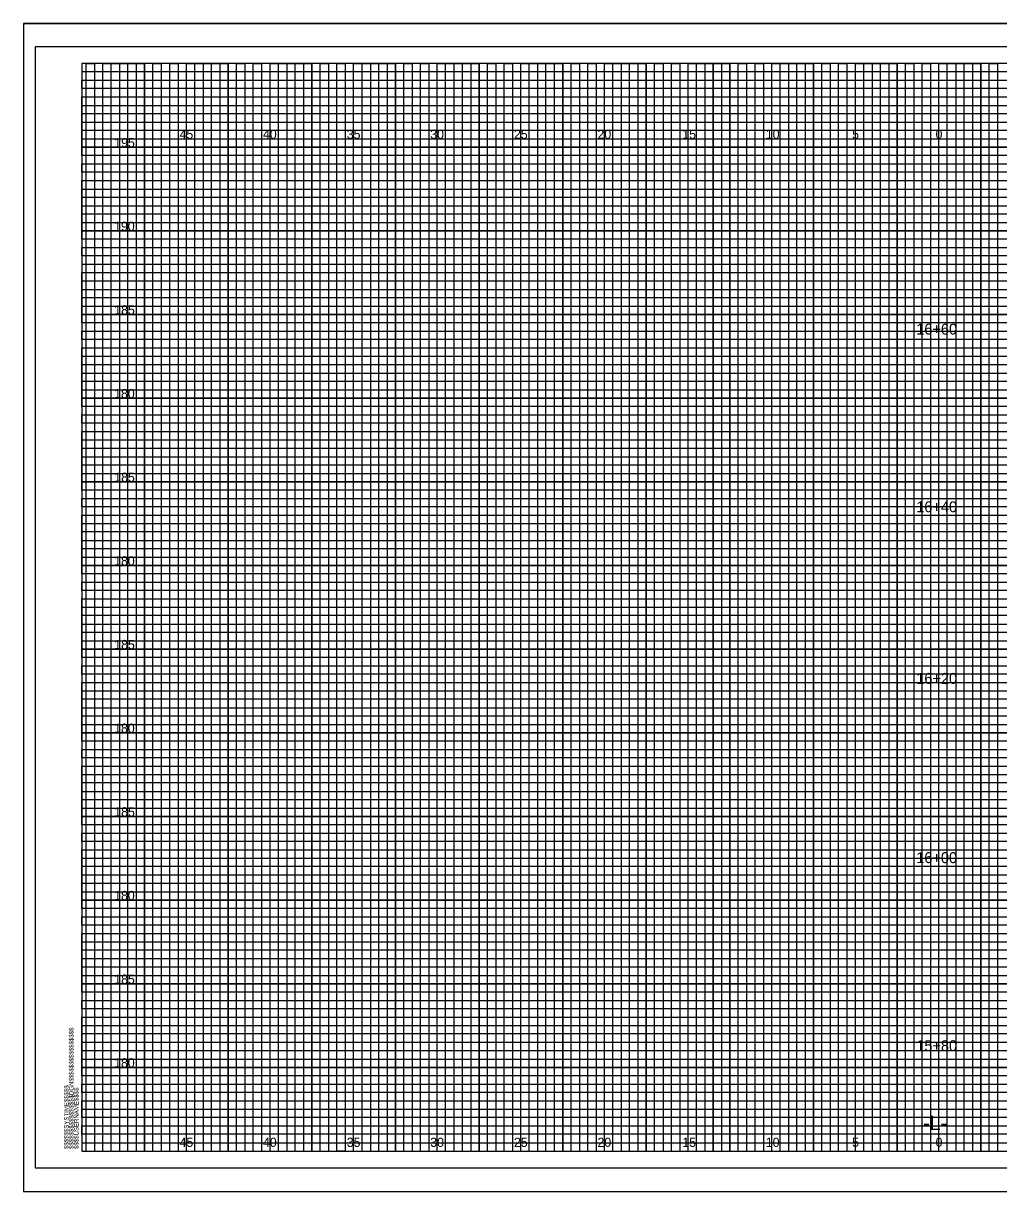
# Model space of a CAD drawing. Extents: x -4 to 103, y -2 to 6583.
# Drawn here: x -3.5 to 54.8, y 564.2 to 634 of the extents above; entities that cross this region are included whole.
import ezdxf

# ---------------------------------------------------------------- set-up
doc = ezdxf.new("R2010")
doc.units = 0
for name, color, linetype in [('Prop XS Alignment Label', 7, 'Continuous'), ('Prop XS Elevation Labels', 7, 'Continuous'), ('Prop XS Offset Labels', 7, 'Continuous'), ('Prop XS Station Labels', 7, 'Continuous'), ('Sheet Cross Section CELL', 7, 'Continuous'), ('Sheet Cross Section Grid Major CELL', 7, 'Continuous'), ('Sheet Cross Section Grid Middle CELL', 7, 'Continuous'), ('Sheet Cutting Line CELL', 7, 'Continuous'), ('Sheet DOT Grid CELL', 7, 'Continuous'), ('Sheet Plot Border Inside CELL', 7, 'Continuous'), ('Sheet Plot Border Outside CELL', 7, 'Continuous')]:
    doc.layers.add(name, color=color, linetype=linetype)

msp = doc.modelspace()

# ---------------------------------------------------------------- linework, layer by layer
at = {"layer": 'Sheet Cross Section CELL'}
msp.add_lwpolyline([(102.5, 631.6), (0, 631.6), (0, 566.6), (102.5, 566.6)], close=True, dxfattribs=at)
at = {"layer": 'Sheet Cross Section Grid Major CELL'}
for points in [[(1.25, 566.6), (1.25, 631.6), (3.75, 631.6), (3.75, 566.6), (6.25, 566.6), (6.25, 631.6), (8.75, 631.6), (8.75, 566.6), (11.25, 566.6), (11.25, 631.6), (13.75, 631.6), (13.75, 566.6), (16.25, 566.6), (16.25, 631.6), (18.75, 631.6), (18.75, 566.6), (21.25, 566.6), (21.25, 631.6), (23.75, 631.6), (23.75, 566.6), (26.25, 566.6), (26.25, 631.6), (28.75, 631.6), (28.75, 566.6), (31.25, 566.6), (31.25, 631.6), (33.75, 631.6), (33.75, 566.6), (36.25, 566.6), (36.25, 631.6), (38.75, 631.6), (38.75, 566.6), (41.25, 566.6), (41.25, 631.6), (43.75, 631.6), (43.75, 566.6), (46.25, 566.6), (46.25, 631.6), (48.75, 631.6), (48.75, 566.6), (51.25, 566.6), (51.25, 631.6), (53.75, 631.6), (53.75, 566.6)], [(102.5, 626.6), (0, 626.6), (0, 629.1), (74.25, 629.1)], [(102.5, 621.6), (0, 621.6), (0, 624.1), (102.5, 624.1)], [(102.5, 616.6), (0, 616.6), (0, 619.1), (102.5, 619.1)], [(102.5, 611.6), (0, 611.6), (0, 614.1), (102.5, 614.1)], [(102.5, 606.6), (0, 606.6), (0, 609.1), (102.5, 609.1)], [(102.5, 601.6), (0, 601.6), (0, 604.1), (102.5, 604.1)], [(102.5, 596.6), (0, 596.6), (0, 599.1), (102.5, 599.1)], [(102.5, 591.6), (0, 591.6), (0, 594.1), (102.5, 594.1)], [(102.5, 586.6), (0, 586.6), (0, 589.1), (102.5, 589.1)], [(102.5, 581.6), (0, 581.6), (0, 584.1), (102.5, 584.1)], [(102.5, 576.6), (0, 576.6), (0, 579.1), (102.5, 579.1)], [(102.5, 571.6), (0, 571.6), (0, 574.1), (102.5, 574.1)], [(0, 569.1), (102.5, 569.1)]]:
    msp.add_lwpolyline(points, dxfattribs=at)
at = {"layer": 'Sheet Cross Section Grid Middle CELL'}
for points in [[(0.25, 566.6), (0.25, 631.6), (0.75, 631.6), (0.75, 566.6), (1.75, 566.6), (1.75, 631.6), (2.25, 631.6), (2.25, 566.6), (2.75, 566.6), (2.75, 631.6), (3.25, 631.6), (3.25, 566.6), (4.25, 566.6), (4.25, 631.6), (4.75, 631.6), (4.75, 566.6), (5.25, 566.6), (5.25, 631.6), (5.75, 631.6), (5.75, 566.6), (6.75, 566.6), (6.75, 631.6), (7.25, 631.6), (7.25, 566.6), (7.75, 566.6), (7.75, 631.6), (8.25, 631.6), (8.25, 566.6), (9.25, 566.6), (9.25, 631.6), (9.75, 631.6), (9.75, 566.6), (10.25, 566.6), (10.25, 631.6), (10.75, 631.6), (10.75, 566.6), (11.75, 566.6), (11.75, 631.6), (12.25, 631.6), (12.25, 566.6), (12.75, 566.6), (12.75, 631.6), (13.25, 631.6), (13.25, 566.6), (14.25, 566.6), (14.25, 631.6), (14.75, 631.6), (14.75, 566.6), (15.75, 566.6), (15.25, 566.6), (15.25, 631.6), (15.75, 631.6), (15.75, 566.6), (16.75, 566.6), (16.75, 631.6), (17.25, 631.6), (17.25, 566.6), (17.75, 566.6), (17.75, 631.6), (18.25, 631.6), (18.25, 566.6), (19.25, 566.6), (19.25, 631.6), (19.75, 631.6), (19.75, 566.6), (20.25, 566.6), (20.25, 631.6), (20.75, 631.6), (20.75, 566.6), (21.75, 566.6), (21.75, 631.6), (22.25, 631.6), (22.25, 566.6), (22.75, 566.6), (22.75, 631.6), (23.25, 631.6), (23.25, 566.6), (24.25, 566.6), (24.25, 631.6), (24.75, 631.6), (24.75, 566.6), (25.25, 566.6), (25.25, 631.6), (25.75, 631.6), (25.75, 566.6), (26.75, 566.6), (26.75, 631.6), (27.25, 631.6), (27.25, 566.6), (27.75, 566.6), (27.75, 631.6), (28.25, 631.6), (28.25, 566.6), (29.25, 566.6), (29.25, 631.6), (29.75, 631.6), (29.75, 566.6), (30.25, 566.6), (30.25, 631.6), (30.75, 631.6), (30.75, 566.6)], [(30.75, 566.6), (31.75, 566.6), (31.75, 631.6), (32.25, 631.6), (32.25, 566.6), (32.75, 566.6), (32.75, 631.6), (33.25, 631.6), (33.25, 566.6), (34.25, 566.6), (34.25, 631.6), (34.75, 631.6), (34.75, 566.6), (35.25, 566.6), (35.25, 631.6), (35.75, 631.6), (35.75, 566.6), (36.75, 566.6), (36.75, 631.6), (37.25, 631.6), (37.25, 566.6), (37.75, 566.6), (37.75, 631.6), (37.75, 566.6)], [(38.25, 631.6), (38.25, 566.6), (39.25, 566.6), (39.25, 631.6), (39.75, 631.6), (39.75, 566.6), (40.25, 566.6), (40.25, 631.6), (40.75, 631.6), (40.75, 566.6), (41.75, 566.6), (41.75, 631.6), (42.25, 631.6), (42.25, 566.6), (42.75, 566.6), (42.75, 631.6), (43.25, 631.6), (43.25, 566.6), (43.75, 566.6), (44.25, 566.6), (44.25, 631.6), (44.75, 631.6), (44.75, 566.6), (45.25, 566.6), (45.25, 631.6), (45.75, 631.6), (45.75, 566.6), (46.75, 566.6), (46.75, 631.6), (47.25, 631.6), (47.25, 566.6), (47.75, 566.6), (47.75, 631.6), (48.25, 631.6), (48.25, 566.6), (49.25, 566.6), (49.25, 631.6), (49.75, 631.6), (49.75, 566.6), (50.25, 566.6), (50.25, 631.6), (50.75, 631.6), (50.75, 566.6), (51.75, 566.6), (51.75, 631.6), (52.25, 631.6), (52.25, 566.6), (52.75, 566.6), (52.75, 631.6), (53.25, 631.6), (53.25, 566.6), (54.25, 566.6), (54.25, 631.6), (54.75, 631.6), (54.75, 566.6), (55.25, 566.6)], [(0, 628.6), (0, 629.6), (74.25, 629.6), (74.25, 630.1), (0, 630.1), (0, 630.6), (74.25, 630.6), (74.25, 631.1), (0, 631.1)], [(102.5, 628.6), (0, 628.6)], [(102.5, 627.6), (0, 627.6), (0, 628.1), (102.5, 628.1)], [(102.5, 626.1), (0, 626.1), (0, 627.1), (102.5, 627.1)], [(102.5, 625.1), (0, 625.1), (0, 625.6), (102.5, 625.6)], [(102.5, 623.6), (0, 623.6), (0, 624.6), (102.5, 624.6)], [(102.5, 622.6), (0, 622.6), (0, 623.1), (102.5, 623.1)], [(102.5, 621.1), (0, 621.1), (0, 622.1), (102.5, 622.1)], [(102.5, 620.1), (0, 620.1), (0, 620.6), (102.5, 620.6)], [(0, 619.6), (102.5, 619.6)], [(102.5, 618.6), (0, 618.6)], [(102.5, 617.6), (0, 617.6), (0, 618.1), (102.5, 618.1)], [(102.5, 616.1), (0, 616.1), (0, 617.1), (102.5, 617.1)], [(102.5, 615.1), (0, 615.1), (0, 615.6), (102.5, 615.6)], [(102.5, 613.6), (0, 613.6), (0, 614.6), (102.5, 614.6)], [(102.5, 612.6), (0, 612.6), (0, 613.1), (102.5, 613.1)], [(102.5, 611.1), (0, 611.1), (0, 612.1), (102.5, 612.1)], [(102.5, 610.1), (0, 610.1), (0, 610.6), (102.5, 610.6)], [(102.5, 608.6), (0, 608.6), (0, 609.6), (102.5, 609.6)], [(102.5, 607.6), (0, 607.6), (0, 608.1), (102.5, 608.1)], [(102.5, 606.1), (0, 606.1), (0, 607.1), (102.5, 607.1)], [(102.5, 605.1), (0, 605.1), (0, 605.6), (102.5, 605.6)], [(102.5, 603.6), (0, 603.6), (0, 604.6), (102.5, 604.6)], [(102.5, 602.6), (0, 602.6), (0, 603.1), (102.5, 603.1)], [(102.5, 601.1), (0, 601.1), (0, 602.1), (102.5, 602.1)], [(102.5, 600.1), (0, 600.1), (0, 600.6), (102.5, 600.6)], [(102.5, 598.6), (0, 598.6), (0, 599.6), (102.5, 599.6)], [(102.5, 597.6), (0, 597.6), (0, 598.1)], [(0, 598.1), (102.5, 598.1)], [(102.5, 596.1), (0, 596.1), (0, 597.1), (102.5, 597.1)], [(102.5, 595.1), (0, 595.1), (0, 595.6), (102.5, 595.6)], [(102.5, 593.6), (0, 593.6), (0, 594.6), (102.5, 594.6)], [(102.5, 592.6), (0, 592.6), (0, 593.1), (102.5, 593.1)], [(102.5, 591.1), (0, 591.1), (0, 592.1), (102.5, 592.1)], [(102.5, 590.1), (0, 590.1), (0, 590.6), (102.5, 590.6)], [(102.5, 588.6), (0, 588.6), (0, 589.6), (102.5, 589.6)], [(102.5, 587.6), (0, 587.6), (0, 588.1), (102.5, 588.1)], [(102.5, 586.1), (0, 586.1), (0, 587.1), (102.5, 587.1)], [(102.5, 585.1), (0, 585.1), (0, 585.6), (102.5, 585.6)], [(102.5, 583.6), (0, 583.6), (0, 584.6), (102.5, 584.6)], [(102.5, 582.6), (0, 582.6), (0, 583.1), (102.5, 583.1)], [(102.5, 581.1), (0, 581.1), (0, 582.1), (102.5, 582.1)], [(102.5, 580.1), (0, 580.1), (0, 580.6), (102.5, 580.6)], [(102.5, 578.6), (0, 578.6), (0, 579.6), (102.5, 579.6)], [(102.5, 577.6), (0, 577.6), (0, 578.1), (102.5, 578.1)], [(102.5, 576.1), (0, 576.1), (0, 577.1), (102.5, 577.1)], [(102.5, 575.1), (0, 575.1), (0, 575.6), (102.5, 575.6)], [(102.5, 573.6), (0, 573.6), (0, 574.6), (102.5, 574.6)], [(102.5, 572.6), (0, 572.6), (0, 573.1), (102.5, 573.1)], [(102.5, 571.1), (0, 571.1), (0, 572.1), (102.5, 572.1)], [(102.5, 570.1), (0, 570.1), (0, 570.6), (102.5, 570.6)], [(102.5, 568.6), (0, 568.6), (0, 569.6), (102.5, 569.6)], [(102.5, 567.6), (0, 567.6), (0, 568.1), (102.5, 568.1)], [(0, 567.1), (102.5, 567.1)]]:
    msp.add_lwpolyline(points, dxfattribs=at)
at = {"layer": 'Sheet Cutting Line CELL'}
for p, q in [((-3.5, 634), (103.4, 634)), ((-3.5, 634), (-3.5, 564.175)), ((-3.5, 564.175), (103.4, 564.175))]:
    msp.add_line(p, q, dxfattribs=at)
at = {"layer": 'Sheet DOT Grid CELL'}
for p, q in [((1.25, 566.6), (1.25, 631.6)), ((3.75, 566.6), (3.75, 631.6)), ((6.25, 566.6), (6.25, 631.6)), ((8.75, 566.6), (8.75, 631.6)), ((11.25, 566.6), (11.25, 631.6)), ((13.75, 566.6), (13.75, 631.6)), ((16.25, 566.6), (16.25, 631.6)), ((18.75, 566.6), (18.75, 631.6)), ((21.25, 566.6), (21.25, 631.6)), ((23.75, 566.6), (23.75, 631.6)), ((26.25, 566.6), (26.25, 631.6)), ((28.75, 566.6), (28.75, 631.6)), ((31.25, 566.6), (31.25, 631.6)), ((33.75, 566.6), (33.75, 631.6)), ((36.25, 566.6), (36.25, 631.6)), ((38.75, 566.6), (38.75, 631.6)), ((41.25, 566.6), (41.25, 631.6)), ((43.75, 566.6), (43.75, 631.6)), ((46.25, 566.6), (46.25, 631.6)), ((48.75, 566.6), (48.75, 631.6)), ((51.25, 566.6), (51.25, 631.6)), ((53.75, 566.6), (53.75, 631.6)), ((0, 629.1), (74.25, 629.1)), ((0, 626.6), (102.5, 626.6)), ((0, 624.1), (102.5, 624.1)), ((0, 621.6), (102.5, 621.6)), ((0, 619.1), (102.5, 619.1)), ((0, 616.6), (102.5, 616.6)), ((0, 614.1), (102.5, 614.1)), ((0, 611.6), (102.5, 611.6)), ((0, 609.1), (102.5, 609.1)), ((0, 606.6), (102.5, 606.6)), ((0, 604.1), (102.5, 604.1)), ((0, 601.6), (102.5, 601.6)), ((0, 599.1), (102.5, 599.1)), ((0, 596.6), (102.5, 596.6)), ((0, 594.1), (102.5, 594.1)), ((0, 591.6), (102.5, 591.6)), ((0, 589.1), (102.5, 589.1)), ((0, 586.6), (102.5, 586.6)), ((0, 584.1), (102.5, 584.1)), ((0, 581.6), (102.5, 581.6)), ((0, 579.1), (102.5, 579.1)), ((0, 576.6), (102.5, 576.6)), ((0, 574.1), (102.5, 574.1)), ((0, 571.6), (102.5, 571.6)), ((0, 569.1), (102.5, 569.1))]:
    msp.add_line(p, q, dxfattribs=at)
at = {"layer": 'Sheet Plot Border Inside CELL'}
msp.add_lwpolyline([(103, 632.6), (-2.8, 632.6), (-2.8, 565.6), (103, 565.6)], close=True, dxfattribs=at)
at = {"layer": 'Sheet Plot Border Outside CELL'}
msp.add_lwpolyline([(103.4, 634), (-3.5, 634), (-3.5, 564.175), (103.4, 564.175)], close=True, dxfattribs=at)

# ---------------------------------------------------------------- texts
at = {"layer": 'Prop XS Alignment Label'}
msp.add_text('-L-', height=0.875, dxfattribs=at).set_placement((50.307, 567.85))
at = {"layer": 'Prop XS Elevation Labels'}
for s, p in [('195', (1.938, 626.6)), ('190', (1.93, 621.6)), ('185', (1.938, 616.6)), ('180', (1.93, 611.6)), ('185', (1.938, 606.6)), ('180', (1.93, 601.6)), ('185', (1.938, 596.6)), ('180', (1.93, 591.6)), ('185', (1.938, 586.6)), ('180', (1.93, 581.6)), ('185', (1.938, 576.6)), ('180', (1.93, 571.6))]:
    msp.add_text(s, height=0.55, dxfattribs=at).set_placement(p)
at = {"layer": 'Prop XS Offset Labels'}
for s, p in [('45', (5.84, 627.1)), ('40', (10.831, 627.1)), ('35', (15.84, 627.1)), ('30', (20.831, 627.1)), ('25', (25.84, 627.1)), ('20', (30.831, 627.1)), ('15', (35.906, 627.1)), ('10', (40.897, 627.1)), ('5', (46.057, 627.1)), ('0', (51.049, 627.1)), ('0', (51.049, 627.1)), ('45', (5.84, 566.85)), ('40', (10.831, 566.85)), ('35', (15.84, 566.85)), ('30', (20.831, 566.85)), ('25', (25.84, 566.85)), ('20', (30.831, 566.85)), ('15', (35.906, 566.85)), ('10', (40.897, 566.85)), ('5', (46.057, 566.85)), ('0', (51.049, 566.85)), ('0', (51.049, 566.85))]:
    msp.add_text(s, height=0.55, dxfattribs=at).set_placement(p)
at = {"layer": 'Prop XS Station Labels'}
for s, p in [('16+60', (49.893, 615.401)), ('16+40', (49.893, 604.781)), ('16+20', (49.893, 594.525)), ('16+00', (49.893, 583.811)), ('15+80', (49.893, 572.571))]:
    msp.add_text(s, height=0.65, dxfattribs=at).set_placement(p)
at = {"layer": 'Sheet Cross Section CELL'}
for s, p in [('$$$$$$$$$$$$$$$$DGN$$$$$$$$$$$$$$$$', (-0.5, 566.725)), ('$$$$$$SYSTIME$$$$$', (-0.797, 566.725)), ('$$$$USERNAME$$$$', (-0.2, 566.725))]:
    msp.add_text(s, height=0.2625, rotation=90, dxfattribs=at).set_placement(p)
at = {"layer": 'Sheet Cross Section Grid Major CELL'}
msp.add_text('040397', height=0.0025, rotation=90, dxfattribs=at).set_placement((-0.001, 631.586))

doc.saveas('drawing.dxf')
